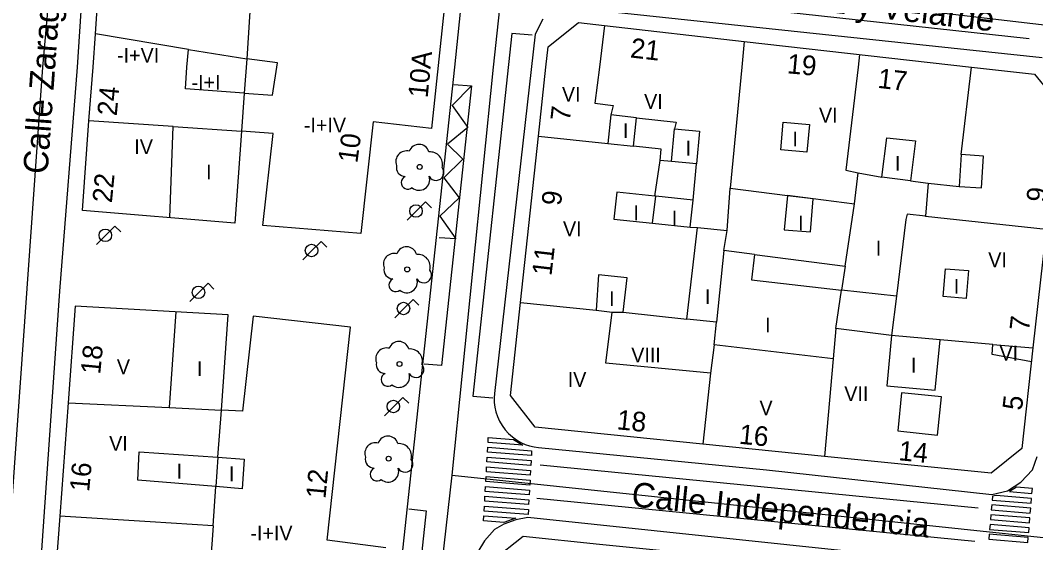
# Model space of a CAD drawing. Extents: x 282771 to 285132, y 4823109 to 4825496.
# Drawn here: x 283001.5 to 283104.9, y 4824247.2 to 4824300.3 of the extents above; entities that cross this region are included whole.
import ezdxf

# ---------------------------------------------------------------- set-up
doc = ezdxf.new("R2010")
doc.units = 0
for name, color, linetype in [('ACERA-BORDILLO', 7, 'Continuous'), ('ARBOL', 7, 'Continuous'), ('CALLE-EJE', 7, 'Continuous'), ('CALLE-TEXTO', 7, 'Continuous'), ('CARGA_DESCARGA', 7, 'Continuous'), ('EDIFICIO', 7, 'Continuous'), ('FAROLA', 7, 'Continuous'), ('INTERIOR-EDIFICIO', 7, 'Continuous'), ('MEDIANERA', 7, 'Continuous'), ('NUM-LOCAL', 7, 'Continuous'), ('NUM-PORTAL', 7, 'Continuous'), ('NUM-VADO', 7, 'Continuous'), ('PASO-PEATONES', 7, 'Continuous'), ('SENAL-VIARIA', 7, 'Continuous'), ('TXT-ALTURA-EDIFICIO', 7, 'Continuous')]:
    doc.layers.add(name, color=color, linetype=linetype)

msp = doc.modelspace()

# ---------------------------------------------------------------- linework, layer by layer
at = {"layer": 'ACERA-BORDILLO'}
for points in [[(283050.21, 4824339.06), (283045.74, 4824295.55), (283031.64, 4824164.76)], [(283007.34, 4824295.55), (283009.83, 4824333.98)], [(283105.58, 4824296.5), (283057.65, 4824301.61)], [(283054.73, 4824300.46), (283053.93, 4824298.91), (283049.8, 4824262.36), (283049.77, 4824261.91), (283049.78, 4824261.44), (283049.84, 4824260.96), (283049.95, 4824260.48), (283050.11, 4824260), (283050.32, 4824259.53), (283050.58, 4824259.08), (283050.89, 4824258.66), (283051.24, 4824258.28), (283051.62, 4824257.93), (283052.04, 4824257.63), (283052.47, 4824257.37), (283052.92, 4824257.17), (283053.38, 4824257.01), (283053.84, 4824256.91), (283054.28, 4824256.84), (283077.49, 4824254.58), (283100.47, 4824252.07), (283102.05, 4824252.45), (283103.4, 4824253.33), (283104.59, 4824254.59), (283105.06, 4824255.94)], [(283000.53, 4824203.97), (283002.67, 4824231.75), (283005.54, 4824272.77), (283007.32, 4824295.55)], [(283099.2, 4824244.87), (283053.19, 4824249.72), (283051.96, 4824249.5), (283050.74, 4824249.05), (283049.81, 4824248.49), (283048.8, 4824247.36), (283048.12, 4824246.23)]]:
    msp.add_lwpolyline(points, dxfattribs=at)
at = {"layer": 'ARBOL'}
for centre in [(283042.18, 4824285.41), (283040.92, 4824274.98), (283040.13, 4824265.35), (283039.02, 4824255.71)]:
    msp.add_circle(centre, 0.255, dxfattribs=at)
for centre, radius, start, end in [((283040.85, 4824285.94), 1.1, 75.4318, 200.5561), ((283042.11, 4824286.67), 1.04, 15.6423, 161.3843), ((283043.24, 4824285.67), 1.27, 345.0327, 95.7993), ((283040.74, 4824285.37), 0.935, 168.599, 268.1324), ((283043.85, 4824284.84), 0.797, 208.9625, 38.991), ((283040.98, 4824283.82), 0.672, 113.7367, 309.4725), ((283042.12, 4824284.12), 1.09, 228.9545, 17.928), ((283039.59, 4824275.51), 1.1, 75.4318, 200.5561), ((283040.85, 4824276.24), 1.04, 15.6423, 161.3843), ((283041.98, 4824275.24), 1.27, 345.0327, 95.7993), ((283039.48, 4824274.94), 0.935, 168.599, 268.1324), ((283042.59, 4824274.41), 0.797, 208.9625, 38.991), ((283039.72, 4824273.39), 0.672, 113.7367, 309.4725), ((283040.86, 4824273.69), 1.09, 228.9545, 17.928), ((283040.06, 4824266.61), 1.04, 15.6423, 161.3843), ((283038.8, 4824265.88), 1.1, 75.4318, 200.5561), ((283041.19, 4824265.61), 1.27, 345.0327, 95.7993), ((283038.69, 4824265.31), 0.935, 168.599, 268.1324), ((283041.8, 4824264.78), 0.797, 208.9625, 38.991), ((283038.93, 4824263.76), 0.672, 113.7367, 309.4725), ((283040.07, 4824264.06), 1.09, 228.9545, 17.928), ((283038.95, 4824256.97), 1.04, 15.6423, 161.3843), ((283037.69, 4824256.24), 1.1, 75.4318, 200.5561), ((283040.08, 4824255.97), 1.27, 345.0327, 95.7993), ((283037.58, 4824255.67), 0.935, 168.599, 268.1324), ((283037.82, 4824254.12), 0.672, 113.7367, 309.4725), ((283038.96, 4824254.42), 1.09, 228.9545, 17.928), ((283040.69, 4824255.14), 0.797, 208.9625, 38.991)]:
    msp.add_arc(centre, radius, start, end, dxfattribs=at)
at = {"layer": 'CALLE-EJE'}
for points in [[(283000.36, 4824247.16), (283003.81, 4824295.55), (283007.92, 4824341.46)], [(283045.48, 4824254.04), (283049.71, 4824295.55), (283050.85, 4824306.28)], [(283113.93, 4824298.88), (283050.85, 4824306.28)], [(283039.74, 4824203.38), (283045.48, 4824254.04)], [(283045.48, 4824254.04), (283107.96, 4824247.45)]]:
    msp.add_lwpolyline(points, dxfattribs=at)
at = {"layer": 'CARGA_DESCARGA'}
msp.add_lwpolyline([(283045.66, 4824293.79), (283047.46, 4824293.66), (283045.48, 4824291.65), (283047.1, 4824289.43), (283045.02, 4824287.74), (283046.57, 4824286.19), (283044.65, 4824284.31), (283046.19, 4824282.25), (283044.25, 4824280.41), (283045.87, 4824278.09), (283044.15, 4824278.19)], dxfattribs=at)
at = {"layer": 'EDIFICIO'}
for points in [[(283009.15, 4824298.97), (283010.04, 4824312.22), (283010.78, 4824323.19), (283011.47, 4824333.44), (283013.5, 4824335.68), (283027.14, 4824337.4), (283045.85, 4824339.78), (283048.58, 4824337.1), (283047.48, 4824326.87), (283045.52, 4824308.89), (283044.57, 4824300.55), (283043.4, 4824289.31), (283037.44, 4824290.01), (283036.19, 4824278.64), (283026.22, 4824279.46), (283027.25, 4824288.82), (283024.04, 4824289.04), (283023.37, 4824279.7), (283007.83, 4824280.99), (283008.5, 4824290.09), (283008.93, 4824295.55), (283009.15, 4824298.97)], [(283055.04, 4824295.55), (283055.26, 4824297.65), (283058.35, 4824300.12), (283061, 4824299.82), (283075.23, 4824298.19), (283098.4, 4824295.55), (283104.81, 4824294.84), (283107.4, 4824291.66), (283104.63, 4824266.98), (283103.5, 4824256.74), (283100.39, 4824254.22), (283083.4, 4824255.94), (283071.02, 4824257.19), (283053.96, 4824258.93), (283051.44, 4824262.15), (283052.45, 4824271.6), (283054.29, 4824288.55), (283055.04, 4824295.55)], [(283038.72, 4824246.65), (283032.77, 4824247.41), (283035.12, 4824269.09), (283025.21, 4824270.21), (283024.15, 4824260.56), (283021.99, 4824260.66), (283022.69, 4824270.35), (283007.11, 4824271.24), (283006.38, 4824261.4), (283005.52, 4824249.85), (283004.86, 4824240.93)], [(283069.99, 4824246.06), (283082.26, 4824244.8), (283086.59, 4824244.36), (283099.19, 4824243.06), (283101.63, 4824240.11), (283099.13, 4824216.12), (283097.78, 4824203.45), (283085.84, 4824204.67), (283077.89, 4824205.49), (283065.34, 4824206.65), (283057.69, 4824207.32), (283048.47, 4824208.22), (283046, 4824211.43), (283047.04, 4824221.21), (283048.13, 4824230.06), (283048.69, 4824236.68), (283049.62, 4824245.37), (283052.72, 4824247.83), (283060.51, 4824247.02), (283069.99, 4824246.06)]]:
    msp.add_lwpolyline(points, dxfattribs=at)
at = {"layer": 'FAROLA'}
for p, q in [((283042.78, 4824281.85), (283041.84, 4824280.92)), ((283043.37, 4824281.26), (283042.78, 4824281.85)), ((283041.84, 4824280.92), (283040.91, 4824279.98)), ((283010.21, 4824278.45), (283009.28, 4824277.51)), ((283011.15, 4824279.38), (283010.21, 4824278.45)), ((283011.74, 4824278.79), (283011.15, 4824279.38)), ((283032.15, 4824277.83), (283031.21, 4824276.9)), ((283032.74, 4824277.24), (283032.15, 4824277.83)), ((283031.21, 4824276.9), (283030.28, 4824275.96)), ((283020.64, 4824273.57), (283019.7, 4824272.64)), ((283021.23, 4824272.98), (283020.64, 4824273.57)), ((283019.7, 4824272.64), (283018.77, 4824271.7)), ((283041.51, 4824271.93), (283040.57, 4824271)), ((283042.1, 4824271.34), (283041.51, 4824271.93)), ((283040.57, 4824271), (283039.64, 4824270.06)), ((283040.48, 4824261.95), (283039.54, 4824261.02)), ((283041.07, 4824261.36), (283040.48, 4824261.95)), ((283039.54, 4824261.02), (283038.61, 4824260.08))]:
    msp.add_line(p, q, dxfattribs=at)
for centre in [(283041.8, 4824280.92), (283010.17, 4824278.45), (283031.17, 4824276.9), (283019.66, 4824272.64), (283040.53, 4824271), (283039.5, 4824261.02)]:
    msp.add_circle(centre, 0.638, dxfattribs=at)
at = {"layer": 'INTERIOR-EDIFICIO'}
msp.add_line((283090.25, 4824268.25), (283084.55, 4824268.95), dxfattribs=at)
for points in [[(283024.32, 4824292.93), (283018.32, 4824293.36), (283018.47, 4824295.55), (283018.65, 4824297.38), (283024.57, 4824296.41)], [(283024.32, 4824292.93), (283027.18, 4824292.71), (283027.7, 4824295.99), (283024.57, 4824296.41)], [(283061.34, 4824287.79), (283063.97, 4824287.51), (283064.27, 4824290.42), (283061.65, 4824290.7), (283061.34, 4824287.79)], [(283078.96, 4824287.15), (283079.21, 4824289.96), (283081.87, 4824289.72), (283081.62, 4824286.91), (283078.96, 4824287.15)], [(283016.75, 4824280.25), (283017.06, 4824289.51), (283024.04, 4824289.04)], [(283067.84, 4824285.97), (283068.15, 4824289.3), (283070.68, 4824289.05), (283070.37, 4824285.73), (283067.84, 4824285.97)], [(283084.55, 4824268.95), (283084.28, 4824265.89), (283072.18, 4824267.29), (283072.41, 4824269.61), (283069.39, 4824269.92), (283070.49, 4824279.23), (283073.51, 4824278.93), (283073.82, 4824283.24), (283079.66, 4824282.51), (283082.27, 4824282.18), (283086.48, 4824281.65), (283086.85, 4824284.81), (283089.25, 4824284.37), (283089.76, 4824288.37), (283092.69, 4824288.07), (283092.18, 4824284), (283093.97, 4824283.75), (283093.71, 4824280.41), (283091.83, 4824280.61), (283091.7, 4824280.07), (283090.74, 4824272.25), (283090.25, 4824268.25)], [(283097.33, 4824286.66), (283097.13, 4824283.42), (283099.41, 4824283.28), (283099.61, 4824286.52), (283097.33, 4824286.66)], [(283066.13, 4824282.44), (283062.25, 4824282.85), (283061.95, 4824280.1), (283065.88, 4824279.68), (283069.73, 4824279.28), (283070.02, 4824282.03), (283066.22, 4824282.43)], [(283063.33, 4824274.13), (283060.4, 4824274.42), (283060.15, 4824270.83), (283061.79, 4824270.61), (283062.9, 4824270.61), (283063.33, 4824274.13)], [(283095.5, 4824272.21), (283095.73, 4824275.02), (283098.07, 4824274.88), (283097.84, 4824272.01), (283095.5, 4824272.21)], [(283017.35, 4824270.66), (283016.68, 4824260.91), (283021.99, 4824260.66)], [(283090.25, 4824268.25), (283089.76, 4824263.11)], [(283089.76, 4824263.11), (283094.67, 4824262.7), (283095.18, 4824267.81), (283090.25, 4824268.25)], [(283021.43, 4824252.87), (283013.48, 4824253.53), (283013.62, 4824256.41), (283021.64, 4824255.86), (283024.31, 4824255.67), (283024.09, 4824252.65), (283021.43, 4824252.87)]]:
    msp.add_lwpolyline(points, dxfattribs=at)
at = {"layer": 'MEDIANERA'}
for points in [[(283025, 4824302.86), (283024.57, 4824296.41)], [(283061, 4824299.82), (283060.48, 4824295.55), (283060.03, 4824291.89), (283061.88, 4824291.66), (283061.65, 4824290.7)], [(283018.65, 4824297.38), (283009.15, 4824298.97)], [(283075.23, 4824298.19), (283074.98, 4824295.55), (283073.82, 4824283.24)], [(283024.57, 4824296.41), (283024.32, 4824292.93)], [(283086.99, 4824296.85), (283086.83, 4824295.55), (283085.57, 4824285.07), (283086.85, 4824284.81)], [(283097.33, 4824286.66), (283098.4, 4824295.55)], [(283024.32, 4824292.93), (283024.04, 4824289.04)], [(283017.06, 4824289.51), (283008.5, 4824290.09)], [(283064.27, 4824290.42), (283068.3, 4824289.95), (283068.15, 4824289.3)], [(283054.29, 4824288.55), (283061.34, 4824287.79)], [(283066.69, 4824286.08), (283066.78, 4824287.21), (283063.97, 4824287.51)], [(283065.88, 4824279.68), (283066.22, 4824282.43), (283066.13, 4824282.44), (283066.69, 4824286.08)], [(283070.02, 4824282.03), (283070.37, 4824285.73), (283067.84, 4824285.97), (283066.69, 4824286.08)], [(283092.18, 4824284), (283089.25, 4824284.37)], [(283093.97, 4824283.75), (283097.13, 4824283.42)], [(283079.31, 4824279.01), (283081.98, 4824278.79), (283082.27, 4824282.17), (283079.66, 4824282.5), (283079.31, 4824279.01)], [(283085.51, 4824275.31), (283086.48, 4824281.65)], [(283093.71, 4824280.37), (283093.71, 4824280.41), (283105.99, 4824279.09)], [(283069.73, 4824279.28), (283070.49, 4824279.23)], [(283073.17, 4824276.91), (283073.51, 4824278.93)], [(283073.17, 4824276.91), (283072.41, 4824269.61)], [(283076.29, 4824276.5), (283073.17, 4824276.91)], [(283076.29, 4824276.5), (283075.97, 4824273.92), (283085.14, 4824272.88)], [(283076.29, 4824276.5), (283085.51, 4824275.31)], [(283085.51, 4824275.31), (283085.14, 4824272.88)], [(283084.55, 4824268.95), (283085.14, 4824272.88)], [(283090.74, 4824272.25), (283085.14, 4824272.88)], [(283052.45, 4824271.6), (283060.15, 4824270.83)], [(283071.8, 4824264.42), (283061.15, 4824265.42), (283061.79, 4824270.61)], [(283062.9, 4824270.61), (283069.39, 4824269.92)], [(283072.18, 4824267.29), (283071.8, 4824264.42)], [(283100.57, 4824267.34), (283095.18, 4824267.81)], [(283104.48, 4824265.58), (283100.5, 4824266.32), (283100.57, 4824267.34)], [(283100.57, 4824267.34), (283104.63, 4824266.98)], [(283084.28, 4824265.89), (283083.4, 4824255.94)], [(283071.8, 4824264.42), (283071.02, 4824257.19)], [(283090.87, 4824258.53), (283094.93, 4824258.11), (283095.33, 4824262.02), (283091.27, 4824262.43), (283090.87, 4824258.53)], [(283006.38, 4824261.4), (283016.68, 4824260.91)], [(283021.64, 4824255.86), (283021.99, 4824260.66)], [(283021.64, 4824255.86), (283021.43, 4824252.87)], [(283021.14, 4824248.86), (283021.43, 4824252.87)], [(283021.14, 4824248.86), (283014.73, 4824249.27), (283005.52, 4824249.85)], [(283021.14, 4824248.86), (283020.77, 4824243.74)]]:
    msp.add_lwpolyline(points, dxfattribs=at)
at = {"layer": 'PASO-PEATONES'}
for p, q in [((283102.95, 4824252.8), (283102.27, 4824252.36)), ((283104.58, 4824252.67), (283102.95, 4824252.8)), ((283104.54, 4824252.17), (283104.58, 4824252.67)), ((283100.89, 4824251.97), (283100.51, 4824251.88)), ((283104.5, 4824251.67), (283100.89, 4824251.97)), ((283102.27, 4824252.36), (283104.54, 4824252.17)), ((283104.45, 4824251.17), (283104.5, 4824251.67)), ((283100.44, 4824251), (283100.4, 4824250.5)), ((283104.41, 4824250.67), (283100.44, 4824251)), ((283100.48, 4824251.5), (283104.45, 4824251.17)), ((283104.37, 4824250.17), (283104.41, 4824250.67)), ((283100.36, 4824250.01), (283100.32, 4824249.51)), ((283100.32, 4824249.51), (283104.29, 4824249.18)), ((283104.33, 4824249.68), (283100.36, 4824250.01)), ((283100.4, 4824250.5), (283104.37, 4824250.17)), ((283104.29, 4824249.18), (283104.33, 4824249.68)), ((283100.27, 4824249.01), (283100.23, 4824248.51)), ((283100.23, 4824248.51), (283104.21, 4824248.18)), ((283104.25, 4824248.68), (283100.27, 4824249.01)), ((283104.21, 4824248.18), (283104.25, 4824248.68)), ((283100.19, 4824248.01), (283100.15, 4824247.51)), ((283100.15, 4824247.51), (283104.12, 4824247.18)), ((283104.16, 4824247.68), (283100.19, 4824248.01)), ((283104.12, 4824247.18), (283104.16, 4824247.68))]:
    msp.add_line(p, q, dxfattribs=at)
for points in [[(283052.68, 4824257.09), (283049.14, 4824257.37), (283049.17, 4824257.87), (283051.73, 4824257.66)], [(283053.56, 4824256.02), (283049.09, 4824256.37), (283049.11, 4824256.87), (283053.58, 4824256.52)], [(283053.5, 4824255.02), (283049.03, 4824255.38), (283049.06, 4824255.87), (283053.53, 4824255.52)], [(283053.44, 4824254.02), (283048.97, 4824254.38), (283049, 4824254.88), (283053.47, 4824254.52)], [(283053.39, 4824253.02), (283048.92, 4824253.38), (283048.95, 4824253.88), (283053.42, 4824253.52)], [(283053.33, 4824252.02), (283048.86, 4824252.38), (283048.89, 4824252.88), (283053.36, 4824252.52)], [(283053.28, 4824251.03), (283048.81, 4824251.38), (283048.83, 4824251.88), (283053.3, 4824251.53)], [(283053.22, 4824250.03), (283048.75, 4824250.38), (283048.78, 4824250.88), (283053.25, 4824250.53)], [(283050.76, 4824249.23), (283048.69, 4824249.38), (283048.72, 4824249.88), (283051.96, 4824249.64)]]:
    msp.add_lwpolyline(points, close=True, dxfattribs=at)
msp.add_lwpolyline([(283100.51, 4824251.88), (283100.51, 4824251.87), (283100.48, 4824251.5)], dxfattribs=at)
at = {"layer": 'SENAL-VIARIA'}
for points in [[(283104.25, 4824298.45), (283059.79, 4824303.34)], [(283053.63, 4824298.81), (283051.58, 4824298.99), (283047.59, 4824262.08), (283049.62, 4824261.9)], [(283047.46, 4824293.66), (283044.42, 4824265.2), (283042.63, 4824265.33)], [(283054.44, 4824255.1), (283099.05, 4824250.72)], [(283054.1, 4824251.69), (283098.72, 4824247.31)], [(283041.08, 4824250.61), (283042.84, 4824250.41), (283033.8, 4824165.91), (283032, 4824166.08)]]:
    msp.add_lwpolyline(points, dxfattribs=at)

# ---------------------------------------------------------------- texts
at = {"layer": 'CALLE-TEXTO'}
for s, rotation, p in [('Calle Zaragoza', 85.9219, (283004.28, 4824284.63)), ('Calle Daoiz y Velarde', 353.3091, (283068.63, 4824302.94)), ('Calle Independencia', 353.979, (283063.67, 4824250.87))]:
    msp.add_text(s, height=2.5, rotation=rotation, dxfattribs=at).set_placement(p)
at = {"layer": 'NUM-LOCAL'}
msp.add_text('5', height=2, rotation=83.32, dxfattribs=at).set_placement((283103.51, 4824260.56))
at = {"layer": 'NUM-PORTAL'}
for s, rotation, p in [('21', 353.46, (283063.57, 4824296.56)), ('19', 354.8053, (283079.54, 4824294.95)), ('17', 353.46, (283088.76, 4824293.47)), ('24', 84.51, (283011.32, 4824290.55)), ('7', 83.34, (283057.47, 4824290)), ('10', 82.4054, (283035.83, 4824285.74)), ('22', 84.51, (283010.83, 4824281.7)), ('9', 83.34, (283056.56, 4824281.4)), ('9', 83.32, (283105.94, 4824281.75)), ('11', 83.34, (283055.6, 4824274.27)), ('7', 83.32, (283104.23, 4824268.64)), ('18', 84.51, (283009.64, 4824264.24)), ('18', 354.38, (283062.2, 4824258.71)), ('16', 354.3799, (283074.65, 4824257.24)), ('14', 354.38, (283090.9, 4824255.56)), ('16', 84.51, (283008.51, 4824252.29)), ('12', 84.51, (283032.58, 4824251.58))]:
    msp.add_text(s, height=2, rotation=rotation, dxfattribs=at).set_placement(p)
at = {"layer": 'NUM-VADO'}
msp.add_text('10A', height=2, rotation=84.51, dxfattribs=at).set_placement((283042.99, 4824292.38))
at = {"layer": 'TXT-ALTURA-EDIFICIO'}
for s, rotation, p in [('-I+VI', 0, (283011.36, 4824296.03)), ('-I+I', 0, (283018.94, 4824293.27)), ('VI', 0, (283056.67, 4824292.06)), ('VI', 0, (283065.04, 4824291.32)), ('VI', 359.9996, (283082.85, 4824289.93)), ('-I+IV', 0, (283030.39, 4824288.92)), ('I', 0, (283062.89, 4824288.34)), ('I', 359.9997, (283080.15, 4824287.5)), ('IV', 0, (283013.12, 4824286.71)), ('I', 0, (283069.27, 4824286.57)), ('I', 360, (283090.58, 4824285.02)), ('I', 0, (283020.42, 4824284.14)), ('I', 0, (283063.95, 4824279.99)), ('I', 0, (283067.86, 4824279.46)), ('VI', 0, (283056.78, 4824278.36)), ('I', 359.9996, (283080.73, 4824278.96)), ('I', 359.9999, (283088.64, 4824276.39)), ('VI', 0, (283100.09, 4824275.2)), ('I', 0, (283096.58, 4824272.51)), ('I', 0, (283061.47, 4824271.24)), ('I', 0, (283071.24, 4824271.44)), ('I', 359.9998, (283077.36, 4824268.57)), ('VI', 0, (283101.24, 4824265.7)), ('VIII', 0, (283063.73, 4824265.52)), ('V', 0, (283011.34, 4824264.31)), ('I', 0, (283019.5, 4824264.12)), ('I', 0, (283092.22, 4824264.48)), ('IV', 0, (283057.26, 4824263.02)), ('VII', 359.9998, (283085.43, 4824261.57)), ('V', 359.9998, (283076.79, 4824260.13)), ('VI', 0, (283010.56, 4824256.51)), ('I', 0, (283017.43, 4824253.69)), ('I', 0, (283022.76, 4824253.42)), ('-I+IV', 0, (283024.94, 4824247.39))]:
    msp.add_text(s, height=1.5, rotation=rotation, dxfattribs=at).set_placement(p)

doc.saveas('drawing.dxf')
